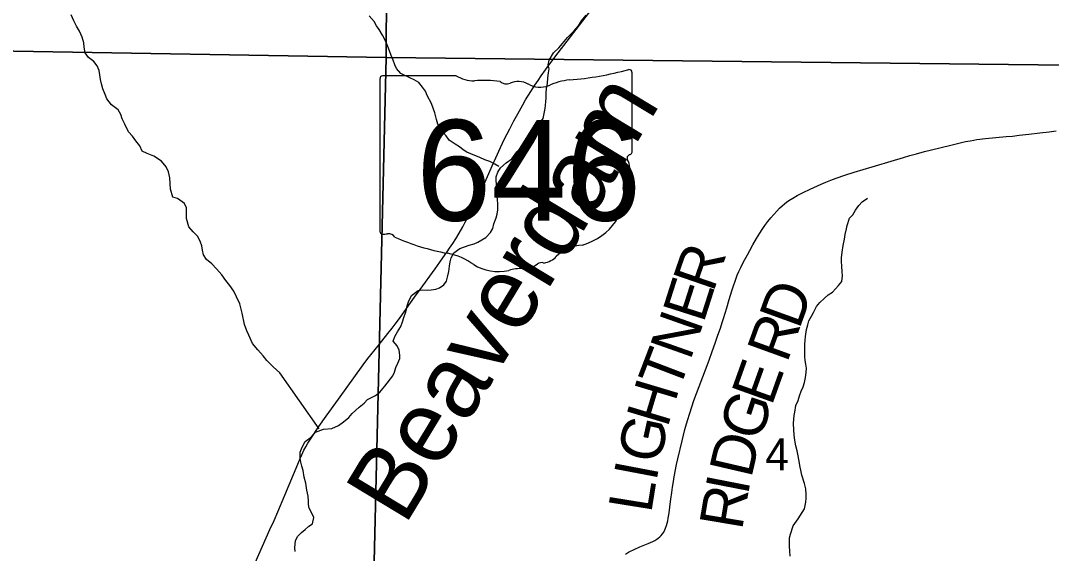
# Model space of a CAD drawing. Extents: x 0 to 34, y 0 to 22.
# Drawn here: x 22.822 to 24.17, y 17.999 to 18.697 of the extents above; entities that cross this region are included whole.
import ezdxf

# ---------------------------------------------------------------- set-up
doc = ezdxf.new("R2010")
doc.units = 0
for name, color, linetype in [('GM_X_Corporation', 7, 'Continuous'), ('GM_X_Minor_River', 7, 'Continuous'), ('GM_X_Minor_River_Text', 7, 'Continuous'), ('GM_X_Section_Text', 7, 'Continuous'), ('GM_X_State_Location', 7, 'Continuous'), ('GM_X_State_Route', 7, 'Continuous'), ('GM_X_State_Shield', 7, 'Continuous'), ('GM_X_Township_Road', 7, 'Continuous'), ('GM_X_Township_Road_Text', 7, 'Continuous')]:
    doc.layers.add(name, color=color, linetype=linetype)

msp = doc.modelspace()

# ---------------------------------------------------------------- linework, layer by layer
at = {"layer": 'GM_X_Corporation'}
for points in [[(22.2928, 19.6778), (23.3052, 19.6529), (23.3004, 18.648), (22.2749, 18.6656)], [(23.3052, 19.6529), (24.3281, 19.637), (24.3248, 19.5084), (24.3084, 18.6368), (23.3004, 18.648)], [(22.2749, 18.6656), (23.3004, 18.648), (23.2763, 17.6399), (22.2529, 17.6514)], [(23.3004, 18.648), (24.3084, 18.6368), (24.3059, 18.5094), (24.2773, 17.6357), (23.2763, 17.6399)]]:
    msp.add_lwpolyline(points, close=True, dxfattribs=at)
at = {"layer": 'GM_X_Minor_River'}
for points in [[(23.2127, 18.162), (23.1613, 18.2354), (23.1529, 18.2433), (23.1444, 18.2515), (23.1394, 18.2579), (23.1325, 18.2654), (23.1256, 18.2737), (23.1209, 18.2847), (23.1181, 18.2903), (23.1154, 18.2987), (23.1121, 18.3134), (23.1089, 18.3256), (23.1046, 18.335), (23.1011, 18.3422), (23.0961, 18.3497), (23.0907, 18.3565), (23.0856, 18.3637), (23.0787, 18.3715), (23.0725, 18.3783), (23.0653, 18.3839), (23.0618, 18.3899), (23.0602, 18.396), (23.0593, 18.4017), (23.0573, 18.4078), (23.0538, 18.4145), (23.0481, 18.4202), (23.0423, 18.4266), (23.0395, 18.4375), (23.0393, 18.4516), (23.0369, 18.4573), (23.0274, 18.4636), (23.0213, 18.4654), (23.0185, 18.4757), (23.0175, 18.4909), (23.0159, 18.4985), (23.0128, 18.5049), (23.0066, 18.5124), (22.9967, 18.5191), (22.9879, 18.5224), (22.9814, 18.5257), (22.9783, 18.5325), (22.9729, 18.5393), (22.9686, 18.5453), (22.9636, 18.5509), (22.9589, 18.5608), (22.9554, 18.5679), (22.9535, 18.5736), (22.95, 18.5796), (22.9411, 18.5864), (22.935, 18.5943), (22.933, 18.5999), (22.9299, 18.6071), (22.9283, 18.6136), (22.927, 18.6193), (22.9262, 18.6257), (22.925, 18.6314), (22.9226, 18.6375), (22.918, 18.6431), (22.9111, 18.6483), (22.9068, 18.6543), (22.9056, 18.6616), (22.9051, 18.6673), (22.9028, 18.6748), (22.8996, 18.6828), (22.8957, 18.6892), (22.8918, 18.6964), (22.8887, 18.7039)], [(23.4479, 18.5055), (23.4426, 18.5086), (23.4361, 18.5123), (23.4296, 18.5142), (23.4228, 18.5172), (23.411, 18.5222), (23.4061, 18.5244), (23.4011, 18.5275), (23.3962, 18.5312), (23.3905, 18.5347), (23.3829, 18.54), (23.379, 18.5456), (23.3718, 18.5536), (23.368, 18.5608), (23.3664, 18.5669), (23.3641, 18.5756), (23.3622, 18.5805), (23.3599, 18.5878), (23.3542, 18.5984), (23.3519, 18.6041), (23.3481, 18.6094), (23.3431, 18.6154), (23.337, 18.6189), (23.3313, 18.6215), (23.3195, 18.6272), (23.3138, 18.634), (23.3119, 18.6386), (23.3096, 18.6446), (23.3069, 18.6507), (23.305, 18.6571), (23.3027, 18.6628), (23.2996, 18.67), (23.2958, 18.6776), (23.2912, 18.6848), (23.2878, 18.6898), (23.2847, 18.6955), (23.2783, 18.7027)], [(23.5058, 18.5683), (23.5073, 18.5747), (23.5084, 18.5816), (23.5091, 18.5903), (23.5095, 18.596), (23.5098, 18.6021), (23.5102, 18.6078), (23.5113, 18.6142), (23.5117, 18.6215), (23.5128, 18.6283), (23.5135, 18.6332), (23.5124, 18.6386), (23.5135, 18.6446), (23.5191, 18.6541), (23.5263, 18.661), (23.5312, 18.6667), (23.5377, 18.6743), (23.5464, 18.683), (23.552, 18.6895), (23.5558, 18.6964), (23.5619, 18.7036)], [(23.1813, 18.0015), (23.1812, 18.0064), (23.182, 18.0159), (23.185, 18.0216), (23.1899, 18.0266), (23.1944, 18.0304), (23.1994, 18.0346), (23.2043, 18.038), (23.2058, 18.0463), (23.2023, 18.0535), (23.1997, 18.0585), (23.1989, 18.063), (23.1989, 18.0676), (23.1985, 18.074), (23.1969, 18.082), (23.1954, 18.0911), (23.1934, 18.0991), (23.1919, 18.1078), (23.19, 18.1131), (23.1888, 18.1185), (23.188, 18.1238), (23.188, 18.1317), (23.1906, 18.1382), (23.1944, 18.1458), (23.2027, 18.1519), (23.208, 18.1576), (23.2187, 18.1618), (23.2293, 18.1626), (23.238, 18.1664), (23.2448, 18.1713), (23.2516, 18.1771), (23.2558, 18.1824), (23.2653, 18.1907), (23.2717, 18.1957), (23.2762, 18.2006), (23.2865, 18.206), (23.2921, 18.2102), (23.2989, 18.2178), (23.3092, 18.2315), (23.3114, 18.2364), (23.3129, 18.2425), (23.3159, 18.2482), (23.3182, 18.2543), (23.3182, 18.2588), (23.3174, 18.2653), (23.3147, 18.271), (23.3097, 18.277), (23.312, 18.2831), (23.3154, 18.2892), (23.3196, 18.296), (23.3218, 18.3021), (23.3237, 18.3078), (23.3256, 18.3139), (23.3271, 18.3185), (23.3278, 18.323), (23.3297, 18.3283), (23.3338, 18.3367), (23.3425, 18.3432), (23.3479, 18.3439), (23.3547, 18.3436), (23.3593, 18.344), (23.3653, 18.3451), (23.3702, 18.3466), (23.3759, 18.3508), (23.3793, 18.3554), (23.3808, 18.3607), (23.3823, 18.3679), (23.3831, 18.3751), (23.3842, 18.3808), (23.3853, 18.3858), (23.3891, 18.3926), (23.3966, 18.398), (23.4031, 18.4006), (23.4092, 18.4025), (23.4156, 18.4041), (23.4202, 18.4067), (23.4308, 18.4128), (23.4368, 18.4193), (23.4398, 18.4242), (23.4413, 18.4303), (23.4443, 18.4383), (23.4455, 18.4432), (23.4466, 18.4489), (23.4466, 18.4565), (23.4462, 18.4618), (23.4458, 18.4668), (23.4454, 18.474), (23.445, 18.4789), (23.4442, 18.4869), (23.4445, 18.4922), (23.4464, 18.4983), (23.4498, 18.504), (23.4574, 18.5105), (23.465, 18.5154), (23.4714, 18.5249), (23.4797, 18.5329), (23.4838, 18.5413), (23.4876, 18.5466), (23.4937, 18.555), (23.5009, 18.5618), (23.5058, 18.5683)], [(23.8474, 18.0574), (23.8492, 18.0662), (23.8496, 18.0715), (23.8496, 18.0764), (23.8492, 18.0836), (23.8476, 18.0905), (23.8442, 18.1015), (23.843, 18.106), (23.8415, 18.114), (23.8407, 18.1197), (23.8388, 18.1288), (23.838, 18.1334), (23.8364, 18.1398), (23.8345, 18.1501), (23.8341, 18.1546), (23.8337, 18.1603), (23.8333, 18.1694), (23.834, 18.1797), (23.8348, 18.1842), (23.8363, 18.1926), (23.8393, 18.1994), (23.8408, 18.2055), (23.843, 18.2116), (23.846, 18.2173), (23.8475, 18.2226), (23.849, 18.2295), (23.8498, 18.2359), (23.8501, 18.2416), (23.8494, 18.2469), (23.8486, 18.2515), (23.8482, 18.2568), (23.8478, 18.2644), (23.8481, 18.2731), (23.8485, 18.2777), (23.8489, 18.283), (23.85, 18.2921), (23.8518, 18.2982), (23.8533, 18.3035), (23.8567, 18.3096), (23.8594, 18.3145), (23.8631, 18.3221), (23.8677, 18.3275), (23.8734, 18.3328), (23.8787, 18.3377), (23.884, 18.3412), (23.8919, 18.3499), (23.8964, 18.3549), (23.8972, 18.3625), (23.8968, 18.3678), (23.8964, 18.375), (23.896, 18.3811), (23.8959, 18.386), (23.8967, 18.3932), (23.8982, 18.4023), (23.8997, 18.4103), (23.9008, 18.4164), (23.9026, 18.424), (23.9034, 18.4285), (23.9064, 18.4377), (23.9106, 18.4422), (23.9143, 18.4483), (23.9185, 18.4544), (23.923, 18.4593), (23.9298, 18.4639)], [(23.829, 17.9955), (23.8282, 18.0023), (23.8278, 18.008), (23.8281, 18.0194), (23.8293, 18.0244), (23.8326, 18.035), (23.8391, 18.0445), (23.8443, 18.0525), (23.8474, 18.0574)]]:
    msp.add_lwpolyline(points, dxfattribs=at)
at = {"layer": 'GM_X_State_Route'}
msp.add_lwpolyline([(23.1243, 17.9759), (23.1485, 18.0303), (23.1538, 18.0424), (23.1586, 18.0536), (23.1679, 18.0754), (23.1849, 18.1161), (23.1881, 18.1235), (23.1902, 18.1283), (23.1929, 18.1342), (23.1952, 18.1385), (23.1979, 18.1432), (23.2024, 18.1501), (23.2122, 18.1653), (23.2219, 18.1789), (23.2381, 18.2011), (23.2706, 18.2459), (23.2766, 18.2541), (23.2898, 18.2708), (23.3028, 18.2871), (23.3083, 18.2941), (23.3123, 18.2993), (23.3165, 18.3049), (23.3187, 18.3081), (23.3375, 18.3346), (23.3449, 18.3447), (23.3645, 18.3715), (23.3708, 18.3803), (23.3778, 18.3904), (23.3803, 18.3939), (23.3835, 18.3985), (23.3876, 18.4046), (23.3914, 18.4107), (23.3958, 18.4183), (23.4007, 18.4267), (23.4038, 18.4326), (23.4082, 18.4406), (23.4135, 18.4508), (23.418, 18.4602), (23.4225, 18.4696), (23.4263, 18.4774), (23.4348, 18.4962), (23.4392, 18.5062), (23.4439, 18.5168), (23.4502, 18.5306), (23.4554, 18.5417), (23.4621, 18.555), (23.4674, 18.5651), (23.4725, 18.5744), (23.4791, 18.5862), (23.4829, 18.5926), (23.4897, 18.6035), (23.4951, 18.6121), (23.4991, 18.6181), (23.5031, 18.6242), (23.5087, 18.6322), (23.5131, 18.6383), (23.5254, 18.6544), (23.5856, 18.7327)], dxfattribs=at)
at = {"layer": 'GM_X_State_Shield'}
for p, q in [((23.2924, 18.6207), (23.2924, 18.4206)), ((23.3922, 18.6242), (23.2956, 18.6242)), ((23.622, 18.5244), (23.622, 18.6291)), ((23.622, 18.5245), (23.622, 18.5244))]:
    msp.add_line(p, q, dxfattribs=at)
for centre, major_axis, start_param, end_param in [((23.5046, 18.897), (0.3495, 0), 4.814394, 5.042369), ((23.6183, 18.6295), (0.00367, 0), 6.141152, 7.989035), ((23.2962, 18.6211), (0.00382, 0), 1.712693, 3.28349), ((23.4152, 18.6474), (0.037, 0), 4.042523, 4.731795), ((23.4274, 18.5118), (0.133, 0), 1.404758, 1.657858), ((23.4576, 18.6222), (0.0107, 0), 3.836095, 5.185415), ((23.4733, 18.599), (0.0222, 0), 0.950623, 2.079405), ((23.5492, 18.563), (0.0703, 0), 1.699011, 2.107814), ((23.502, 18.6308), (0.0267, 0), 4.081561, 5.145723), ((23.6181, 18.524), (0.00393, 0), 5.05454, 6.418171), ((23.6211, 18.5167), (0.00568, 0), 1.883978, 3.671073), ((23.585, 18.5035), (0.0341, 0), 5.934695, 6.695948), ((23.6351, 18.4806), (0.0248, 0), 2.387724, 3.262537), ((23.5242, 18.4673), (0.0874, 0), 5.101752, 6.440018), ((23.2962, 18.4202), (0.00385, 0), 3.00124, 4.508301), ((23.2968, 18.4406), (0.0294, 0), 4.665946, 4.897461), ((23.3028, 18.409), (0.0106, 0), 0.519207, 1.627899), ((23.4366, 18.5888), (0.2524, 0), 4.195997, 4.488961), ((23.561, 18.3644), (0.0479, 0), 1.647645, 2.488434), ((23.3614, 18.3307), (0.079, 0), 0.823519, 1.323587), ((23.5004, 18.4012), (0.0282, 0), 4.937069, 5.64225), ((23.4468, 18.4081), (0.0501, 0), 4.026481, 4.996735), ((23.4794, 18.3931), (0.0267, 0), 4.691044, 5.507374), ((23.5036, 18.3737), (0.00752, 0), 1.147584, 2.315152), ((23.4758, 18.3389), (0.0412, 0), 1.495662, 1.94098)]:
    msp.add_ellipse(centre, major_axis=major_axis, ratio=0.8, start_param=start_param, end_param=end_param, dxfattribs=at)
at = {"layer": 'GM_X_Township_Road'}
msp.add_lwpolyline([(23.6135, 17.9982), (23.6173, 18.0007), (23.6193, 18.0018), (23.6246, 18.0044), (23.6321, 18.0076), (23.6432, 18.0122), (23.6493, 18.0147), (23.6519, 18.0161), (23.6544, 18.0177), (23.6563, 18.019), (23.6583, 18.0207), (23.6602, 18.0227), (23.6619, 18.0247), (23.6634, 18.0271), (23.6648, 18.03), (23.6657, 18.0323), (23.6669, 18.0355), (23.6679, 18.0386), (23.6687, 18.0418), (23.6692, 18.0451), (23.6701, 18.0496), (23.671, 18.0555), (23.672, 18.0635), (23.6729, 18.0699), (23.674, 18.0787), (23.675, 18.086), (23.6762, 18.0933), (23.6772, 18.0993), (23.6803, 18.1156), (23.6818, 18.1228), (23.6874, 18.1464), (23.6911, 18.1612), (23.6945, 18.1732), (23.6974, 18.1827), (23.7029, 18.1994), (23.7061, 18.2086), (23.7181, 18.2394), (23.7229, 18.252), (23.727, 18.2633), (23.7307, 18.2742), (23.7344, 18.2846), (23.7376, 18.294), (23.7399, 18.3013), (23.7416, 18.3068), (23.7437, 18.3134), (23.7459, 18.3204), (23.7492, 18.3316), (23.7526, 18.343), (23.7547, 18.3495), (23.7568, 18.3556), (23.7595, 18.3632), (23.7615, 18.3679), (23.7641, 18.3733), (23.7665, 18.3782), (23.7695, 18.3838), (23.7729, 18.3901), (23.776, 18.3957), (23.7801, 18.4031), (23.7847, 18.4111), (23.789, 18.4184), (23.792, 18.423), (23.7956, 18.4284), (23.7997, 18.4337), (23.8035, 18.4384), (23.8073, 18.4425), (23.8115, 18.4471), (23.815, 18.451), (23.8183, 18.4541), (23.8213, 18.4568), (23.824, 18.4589), (23.8272, 18.4611), (23.8325, 18.4643), (23.8381, 18.4674), (23.8458, 18.4715), (23.855, 18.4759), (23.8693, 18.4826), (23.8755, 18.4852), (23.8819, 18.4877), (23.8889, 18.4903), (23.9004, 18.4942), (23.9126, 18.4981), (23.9243, 18.5017), (23.9771, 18.5175), (23.9852, 18.5198), (23.9939, 18.5222), (24.0045, 18.525), (24.0244, 18.53), (24.0408, 18.534), (24.051, 18.5365), (24.0581, 18.5381), (24.0641, 18.5392), (24.0689, 18.5401), (24.0728, 18.5407), (24.0844, 18.5421), (24.0978, 18.5434), (24.1111, 18.5446), (24.1195, 18.5454), (24.1282, 18.5465), (24.1411, 18.548), (24.1551, 18.5495), (24.1675, 18.551), (24.1767, 18.5522)], dxfattribs=at)

# ---------------------------------------------------------------- texts
at = {"layer": 'GM_X_Minor_River_Text'}
msp.add_text('Beaverdam', height=0.09468, rotation=58.8376, dxfattribs=at).set_placement((23.3248, 18.0342))
at = {"layer": 'GM_X_Section_Text'}
msp.add_text('4', height=0.0419, rotation=0, dxfattribs=at).set_placement((23.7962, 18.1078))
at = {"layer": 'GM_X_State_Location'}
for s in ['s', 'r']:
    msp.add_text(s, height=0.000189, dxfattribs=at).set_placement((23.4535, 18.5073))
msp.add_text('646', height=0.000189, rotation=0, dxfattribs=at).set_placement((23.3866, 18.4936))
at = {"layer": 'GM_X_State_Shield'}
msp.add_text('646', height=0.13184, dxfattribs=at).set_placement((23.3398, 18.4347))
at = {"layer": 'GM_X_Township_Road_Text'}
for s, rotation, p in [('R', 70.943, (23.7281, 18.3396)), ('E', 72.254, (23.7153, 18.2994)), ('D', 70.0605, (23.8405, 18.2912)), ('N', 70.5243, (23.698, 18.2505)), ('R', 70.0702, (23.8246, 18.2473)), ('T', 69.0963, (23.6823, 18.2093)), ('E', 70.3073, (23.8044, 18.1909)), ('H', 73.2955, (23.6683, 18.1625)), ('G', 71.6342, (23.7887, 18.1438)), ('G', 77.7248, (23.658, 18.1148)), ('D', 76.8994, (23.7778, 18.0964)), ('I', 79.2106, (23.6537, 18.0922)), ('L', 80.8801, (23.647, 18.0507)), ('I', 78.9411, (23.7734, 18.074)), ('R', 80.4915, (23.7658, 18.0284))]:
    msp.add_text(s, height=0.0568, rotation=rotation, dxfattribs=at).set_placement(p)

doc.saveas('drawing.dxf')
